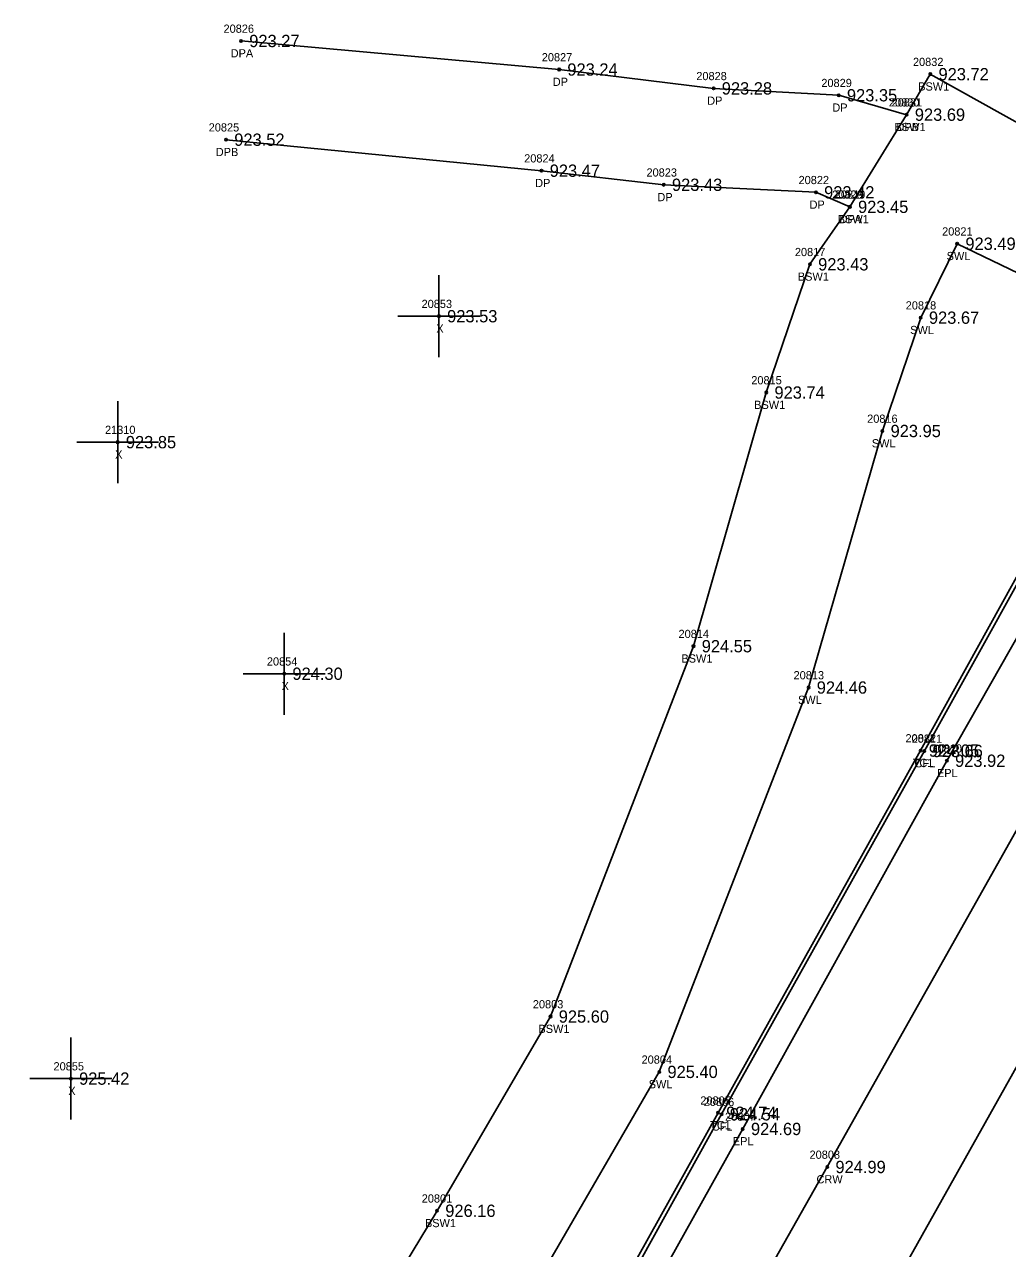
# Model space of a CAD drawing. Extents: x 1576181 to 1577685, y 1099396 to 1101490.
# Drawn here: x 1576724.5 to 1576844.5, y 1100279.9 to 1100429.2 of the extents above; entities that cross this region are included whole.
import ezdxf

# ---------------------------------------------------------------- set-up
doc = ezdxf.new("R2010")
doc.units = 0
for name, color, linetype in [('RD_DTM_BkLn1', 7, 'Continuous'), ('RD_DTM_BkLn2', 7, 'Continuous'), ('RD_EX_Conc', 7, 'Continuous'), ('RD_EX_Conc_txCode', 7, 'Continuous'), ('RD_EX_Driveway', 7, 'Continuous'), ('RD_EX_Driveway_txCode', 7, 'Continuous'), ('RD_EX_Misc', 7, 'Continuous'), ('RD_EX_Misc_txCode', 7, 'Continuous'), ('RD_EX_Road', 7, 'Continuous'), ('RD_EX_Road_txCode', 7, 'Continuous'), ('RD_EX_TX_Conc_ELEV', 7, 'Continuous'), ('RD_EX_TX_Driveway_ELEV', 7, 'Continuous'), ('RD_EX_TX_Misc_ELEV', 7, 'Continuous'), ('RD_EX_TX_Road_ELEV', 7, 'Continuous'), ('RD_HC_Survey_ELEV', 7, 'Continuous'), ('RD_HC_Survey_txCode', 7, 'Continuous'), ('RD_SMD_Locator', 7, 'Continuous')]:
    doc.layers.add(name, color=color, linetype=linetype)

msp = doc.modelspace()

# ---------------------------------------------------------------- linework, layer by layer
at = {"layer": 'RD_DTM_BkLn1'}
msp.add_lwpolyline([(1576435.96, 1099635.47), (1576469.98, 1099685.91), (1576496.51, 1099728.46), (1576522.67, 1099770.85), (1576549.06, 1099813.4), (1576563.36, 1099837.2), (1576575.09, 1099855.95), (1576600.75, 1099898.96), (1576625.57, 1099942.14), (1576652.37, 1099988.91), (1576675.03, 1100029.12), (1576699.51, 1100072.44), (1576723.52, 1100115.7), (1576748.08, 1100158.53), (1576774.13, 1100203.85), (1576797.97, 1100246.52), (1576822.46, 1100289.82), (1576846.93, 1100333.35), (1576871.37, 1100376.46), (1576888.27, 1100406.22)], dxfattribs=at)
at = {"layer": 'RD_DTM_BkLn2'}
msp.add_lwpolyline([(1576569.71, 1099889.13), (1576574.56, 1099891.34), (1576579.27, 1099894.47), (1576584.19, 1099899.55), (1576592.25, 1099913.59), (1576612.84, 1099949.87), (1576637.54, 1099993.05), (1576637.54, 1099993.05), (1576662.19, 1100036.34), (1576686.67, 1100079.69), (1576711.46, 1100123.12), (1576735.92, 1100166.59), (1576760.76, 1100210.19), (1576785.21, 1100253.55), (1576809.13, 1100296.43), (1576833.85, 1100340.61), (1576852.06, 1100373.52), (1576858.66, 1100385.37)], dxfattribs=at)
at = {"layer": 'RD_EX_Conc'}
for points in [[(1576537.53, 1099904.47), (1576543.86, 1099909.52), (1576562.16, 1099910.99), (1576591.51, 1099962.44), (1576615.66, 1100005.02), (1576615.66, 1100005.02), (1576639.95, 1100047.65), (1576665.61, 1100092.87), (1576689.57, 1100135.17), (1576714.68, 1100179.66), (1576738.99, 1100222.53), (1576763.6, 1100265.87), (1576774.84, 1100284.48), (1576788.69, 1100308.17), (1576806.14, 1100353.34), (1576815.02, 1100384.28), (1576820.35, 1100399.92), (1576825.22, 1100406.93), (1576832.15, 1100418.17), (1576835.04, 1100423.11), (1576847.13, 1100416.35), (1576868.44, 1100408.23), (1576872.09, 1100412.69)], [(1576592.25, 1099913.59), (1576580.2, 1099912.49), (1576604.17, 1099954.86), (1576628.85, 1099997.89), (1576628.85, 1099997.89), (1576652.81, 1100040.47), (1576678.28, 1100085.17), (1576702.19, 1100127.32), (1576727.43, 1100172.04), (1576752.1, 1100215.39), (1576776.49, 1100258.76), (1576788, 1100277.34), (1576801.96, 1100301.42), (1576820.18, 1100348.3), (1576829.19, 1100379.59), (1576833.87, 1100393.41), (1576838.32, 1100402.43), (1576861.82, 1100391.11)], [(1576569.87, 1099888.69), (1576574.84, 1099890.86), (1576574.84, 1099890.86), (1576579.65, 1099894.15), (1576584.72, 1099899.29), (1576592.68, 1099913.3), (1576613.45, 1099949.72), (1576638.02, 1099992.78), (1576638.02, 1099992.78), (1576662.6, 1100036.05), (1576687.14, 1100079.44), (1576711.91, 1100122.93), (1576736.42, 1100166.35), (1576761.24, 1100209.96), (1576785.67, 1100253.17), (1576809.57, 1100296.25), (1576834.31, 1100340.56), (1576852.46, 1100373.22), (1576852.46, 1100373.22), (1576859.24, 1100385.1)]]:
    msp.add_lwpolyline(points, dxfattribs=at)
at = {"layer": 'RD_EX_Driveway'}
for points in [[(1576750.92, 1100427.16), (1576789.74, 1100423.68), (1576808.59, 1100421.38), (1576823.86, 1100420.54), (1576832.15, 1100418.17)], [(1576825.22, 1100406.93), (1576821.08, 1100408.7), (1576802.51, 1100409.62), (1576787.59, 1100411.34), (1576749.09, 1100415.12)]]:
    msp.add_lwpolyline(points, dxfattribs=at)
at = {"layer": 'RD_EX_Misc'}
for p, q in [((1576775.07, 1100388.59), (1576775.07, 1100398.59)), ((1576770.07, 1100393.59), (1576780.07, 1100393.59)), ((1576735.86, 1100373.23), (1576735.86, 1100383.23)), ((1576730.86, 1100378.23), (1576740.86, 1100378.23)), ((1576756.19, 1100344.98), (1576756.19, 1100354.98)), ((1576751.19, 1100349.98), (1576761.19, 1100349.98)), ((1576730.15, 1100295.6), (1576730.15, 1100305.6)), ((1576725.15, 1100300.6), (1576735.15, 1100300.6))]:
    msp.add_line(p, q, dxfattribs=at)
at = {"layer": 'RD_EX_Road'}
for points in [[(1576574.84, 1099890.86), (1576581.17, 1099887.16), (1576595.39, 1099911.97), (1576615.87, 1099948.17), (1576640.56, 1099991.4), (1576640.56, 1099991.4), (1576664.88, 1100034.19), (1576689.84, 1100078.06), (1576714.22, 1100121.19), (1576739.08, 1100164.66), (1576764.15, 1100209.11), (1576788.31, 1100251.8), (1576812.15, 1100294.46), (1576837.06, 1100339.37), (1576855.38, 1100371.53), (1576853.98, 1100372.48), (1576862.98, 1100388.86), (1576865.16, 1100391.95), (1576873.15, 1100402.8), (1576877.45, 1100410.32)], [(1576663.31, 1099979.53), (1576687.43, 1100021.53), (1576712.03, 1100065.1), (1576738.42, 1100112.14), (1576760.61, 1100151.41), (1576785.78, 1100195.96), (1576800.59, 1100221.87), (1576817.54, 1100252.08), (1576858.25, 1100324.63), (1576880.45, 1100364.01), (1576883.5, 1100369.45), (1576896.98, 1100397.71)]]:
    msp.add_lwpolyline(points, dxfattribs=at)
at = {"layer": 'RD_SMD_Locator'}
for centre in [(1576750.92, 1100427.16), (1576789.74, 1100423.68), (1576835.04, 1100423.11), (1576808.59, 1100421.38), (1576823.86, 1100420.54), (1576832.15, 1100418.17), (1576832.15, 1100418.17), (1576749.09, 1100415.12), (1576787.59, 1100411.34), (1576802.51, 1100409.62), (1576821.08, 1100408.7), (1576825.22, 1100406.93), (1576825.22, 1100406.93), (1576838.32, 1100402.43), (1576820.35, 1100399.92), (1576775.07, 1100393.59), (1576833.87, 1100393.41), (1576815.02, 1100384.28), (1576735.86, 1100378.23), (1576829.19, 1100379.59), (1576806.14, 1100353.34), (1576756.19, 1100349.98), (1576820.18, 1100348.3), (1576833.85, 1100340.61), (1576834.31, 1100340.56), (1576837.06, 1100339.37), (1576788.69, 1100308.17), (1576730.15, 1100300.6), (1576801.96, 1100301.42), (1576809.13, 1100296.43), (1576809.57, 1100296.25), (1576812.15, 1100294.46), (1576822.46, 1100289.82), (1576774.84, 1100284.48)]:
    msp.add_circle(centre, 0.15, dxfattribs=at)

# ---------------------------------------------------------------- texts
at = {"layer": 'RD_EX_Conc_txCode'}
for s, p in [('20832', (1576832.92, 1100424.11)), ('BSW1', (1576833.56, 1100421.11)), ('20830', (1576829.99, 1100419.17)), ('BSW1', (1576830.67, 1100416.17)), ('20819', (1576823.39, 1100407.93)), ('BSW1', (1576823.74, 1100404.93)), ('20821', (1576836.48, 1100403.43)), ('20817', (1576818.51, 1100400.92)), ('SWL', (1576837.03, 1100400.43)), ('BSW1', (1576818.87, 1100397.92)), ('20818', (1576832.04, 1100394.41)), ('SWL', (1576832.58, 1100391.41)), ('20815', (1576813.19, 1100385.28)), ('BSW1', (1576813.54, 1100382.28)), ('20816', (1576827.33, 1100380.59)), ('SWL', (1576827.9, 1100377.59)), ('20814', (1576804.31, 1100354.34)), ('BSW1', (1576804.66, 1100351.34)), ('20813', (1576818.35, 1100349.3)), ('SWL', (1576818.89, 1100346.3)), ('20812', (1576832.01, 1100341.61)), ('20811', (1576832.76, 1100341.56)), ('TC1', (1576832.89, 1100338.61)), ('CFL', (1576833.11, 1100338.56)), ('20803', (1576786.53, 1100309.17)), ('BSW1', (1576787.21, 1100306.17)), ('20804', (1576799.8, 1100302.42)), ('SWL', (1576800.67, 1100299.42)), ('20805', (1576806.97, 1100297.43)), ('20806', (1576807.39, 1100297.25)), ('TC1', (1576808.17, 1100294.43)), ('CFL', (1576808.37, 1100294.25)), ('20801', (1576772.97, 1100285.48)), ('BSW1', (1576773.36, 1100282.48))]:
    msp.add_text(s, height=1, dxfattribs=at).set_placement(p)
at = {"layer": 'RD_EX_Driveway_txCode'}
for s, p in [('20826', (1576748.78, 1100428.16)), ('DPA', (1576749.65, 1100425.16)), ('20827', (1576787.62, 1100424.68)), ('20828', (1576806.48, 1100422.38)), ('DP', (1576788.96, 1100421.68)), ('20829', (1576821.74, 1100421.54)), ('DP', (1576807.81, 1100419.38)), ('20831', (1576830.32, 1100419.17)), ('DP', (1576823.08, 1100418.54)), ('20825', (1576746.97, 1100416.12)), ('DPB', (1576830.9, 1100416.17)), ('DPB', (1576747.83, 1100413.12)), ('20824', (1576785.47, 1100412.34)), ('20823', (1576800.4, 1100410.62)), ('DP', (1576786.81, 1100409.34)), ('20822', (1576818.96, 1100409.7)), ('DP', (1576801.73, 1100407.62)), ('20820', (1576823.07, 1100407.93)), ('DP', (1576820.3, 1100406.7)), ('DPA', (1576823.96, 1100404.93))]:
    msp.add_text(s, height=1, dxfattribs=at).set_placement(p)
at = {"layer": 'RD_EX_Misc_txCode'}
for s, p in [('20853', (1576772.95, 1100394.59)), ('X', (1576774.75, 1100391.59)), ('21310', (1576734.31, 1100379.23)), ('X', (1576735.55, 1100376.23)), ('20854', (1576754.07, 1100350.98)), ('X', (1576755.87, 1100347.98)), ('20855', (1576728.03, 1100301.6)), ('X', (1576729.83, 1100298.6))]:
    msp.add_text(s, height=1, dxfattribs=at).set_placement(p)
at = {"layer": 'RD_EX_Road_txCode'}
for s, p in [('20810', (1576835.18, 1100340.37)), ('EPL', (1576835.85, 1100337.37)), ('20807', (1576809.99, 1100295.46)), ('EPL', (1576810.94, 1100292.46))]:
    msp.add_text(s, height=1, dxfattribs=at).set_placement(p)
at = {"layer": 'RD_EX_TX_Conc_ELEV'}
for s, p in [('923.72', (1576836.04, 1100422.36)), ('923.69', (1576833.15, 1100417.42)), ('923.45', (1576826.22, 1100406.18)), ('923.49', (1576839.32, 1100401.68)), ('923.43', (1576821.35, 1100399.17)), ('923.67', (1576834.87, 1100392.66)), ('923.74', (1576816.02, 1100383.53)), ('923.95', (1576830.19, 1100378.84)), ('924.55', (1576807.14, 1100352.59)), ('924.46', (1576821.18, 1100347.55)), ('924.05', (1576834.85, 1100339.86)), ('923.66', (1576835.31, 1100339.81)), ('925.60', (1576789.69, 1100307.42)), ('925.40', (1576802.96, 1100300.67)), ('924.74', (1576810.13, 1100295.68)), ('924.54', (1576810.57, 1100295.5)), ('926.16', (1576775.84, 1100283.73))]:
    msp.add_text(s, height=1.5, dxfattribs=at).set_placement(p)
at = {"layer": 'RD_EX_TX_Driveway_ELEV'}
for s, p in [('923.27', (1576751.92, 1100426.41)), ('923.24', (1576790.74, 1100422.93)), ('923.28', (1576809.59, 1100420.63)), ('923.35', (1576824.86, 1100419.79)), ('923.69', (1576833.15, 1100417.42)), ('923.52', (1576750.09, 1100414.37)), ('923.47', (1576788.59, 1100410.59)), ('923.43', (1576803.51, 1100408.87)), ('923.42', (1576822.08, 1100407.95)), ('923.45', (1576826.22, 1100406.18))]:
    msp.add_text(s, height=1.5, dxfattribs=at).set_placement(p)
at = {"layer": 'RD_EX_TX_Misc_ELEV'}
for s, p in [('923.53', (1576776.07, 1100392.84)), ('923.85', (1576736.86, 1100377.48)), ('924.30', (1576757.19, 1100349.23)), ('925.42', (1576731.15, 1100299.85))]:
    msp.add_text(s, height=1.5, dxfattribs=at).set_placement(p)
at = {"layer": 'RD_EX_TX_Road_ELEV'}
for s, p in [('923.92', (1576838.06, 1100338.62)), ('924.69', (1576813.15, 1100293.71))]:
    msp.add_text(s, height=1.5, dxfattribs=at).set_placement(p)
at = {"layer": 'RD_HC_Survey_ELEV'}
msp.add_text('924.99', height=1.5, dxfattribs=at).set_placement((1576823.46, 1100289.07))
at = {"layer": 'RD_HC_Survey_txCode'}
for s, p in [('20808', (1576820.3, 1100290.82)), ('CRW', (1576821.15, 1100287.82))]:
    msp.add_text(s, height=1, dxfattribs=at).set_placement(p)

doc.saveas('drawing.dxf')
